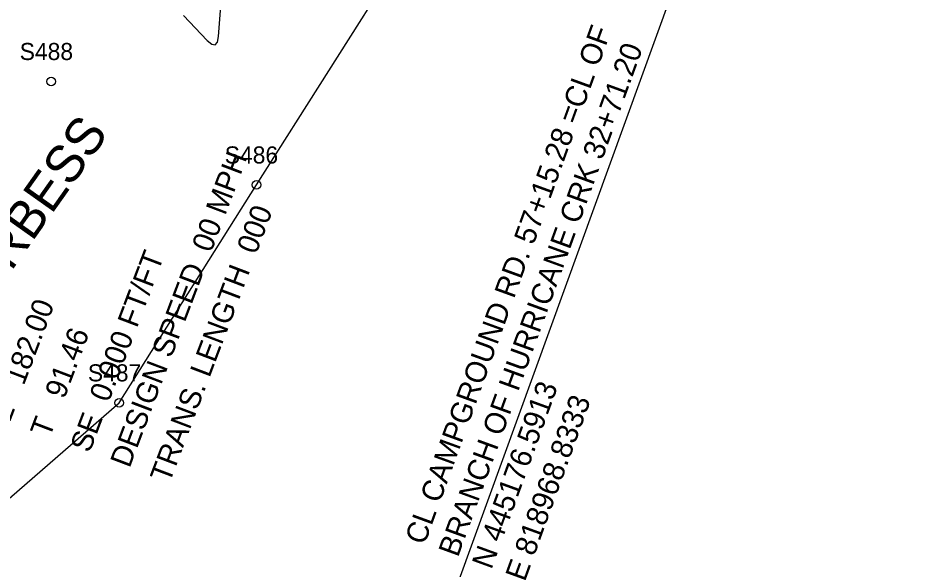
# Model space of a CAD drawing. Extents: x 816928 to 825690, y 436959 to 448212.
# Drawn here: x 818984 to 819193.5, y 444837.4 to 444966.3 of the extents above; entities that cross this region are included whole.
import ezdxf

# ---------------------------------------------------------------- set-up
doc = ezdxf.new("R2010")
doc.units = 0
for name, color, linetype in [('DESIGN - SCRATCH - User 1', 7, 'Continuous'), ('SURVEY - CENTERLINE - Preliminary Curve Text', 7, 'Continuous'), ('SURVEY - CONTOURS - Index with Text', 7, 'Continuous'), ('SURVEY - DRAINAGE - Bridge Hydraulic Data with Text', 7, 'Continuous'), ('SURVEY - DTM - Spot Points - Locators', 7, 'Continuous'), ('SURVEY - DTM - Spot Points - Point Numbers', 7, 'Continuous'), ('SURVEY - PROPERTY - Owners', 7, 'Continuous')]:
    doc.layers.add(name, color=color, linetype=linetype)

msp = doc.modelspace()

# ---------------------------------------------------------------- linework, layer by layer
at = {"layer": 'DESIGN - SCRATCH - User 1'}
msp.add_lwpolyline([(818956.17, 444831.57), (819007.72, 444876.33), (819039.87, 444927.28), (819073.74, 444980.66), (819106.85, 445041.82), (819138.43, 445046.45), (819151.92, 445085.43), (819199.94, 445142.24)], dxfattribs=at)
at = {"layer": 'SURVEY - CONTOURS - Index with Text'}
msp.add_lwpolyline([(819022.76, 444966.9), (819028.33, 444961.03), (819029.39, 444960.15), (819030.18, 444960.01), (819030.7, 444960.62), (819030.96, 444961.98), (819031.71, 444972.21)], dxfattribs=at)
at = {"layer": 'SURVEY - DRAINAGE - Bridge Hydraulic Data with Text'}
msp.add_lwpolyline([(818968.83, 445176.59), (819144.02, 444991.28), (819086.92, 444834.02)], dxfattribs=at)
at = {"layer": 'SURVEY - DTM - Spot Points - Locators'}
for centre in [(818991.81, 444951.47), (819039.87, 444927.28), (819007.72, 444876.33)]:
    msp.add_circle(centre, 1, dxfattribs=at)

# ---------------------------------------------------------------- texts
at = {"layer": 'SURVEY - CENTERLINE - Preliminary Curve Text'}
for s, p in [('DESIGN SPEED  00 MPH', (819010.14, 444860.89)), ('TRANS. LENGTH  000', (819019.49, 444857.35)), ('SE  0.000 FT/FT', (819000.79, 444864.44)), ('L   182.00', (818982.09, 444871.52)), ('T   91.46', (818991.44, 444867.98))]:
    msp.add_text(s, height=5, rotation=69.2459, dxfattribs=at).set_placement(p)
at = {"layer": 'SURVEY - DRAINAGE - Bridge Hydraulic Data with Text'}
for s, p in [('CL CAMPGROUND RD. 57+15.28 =CL OF ', (819079.17, 444842.88)), ('BRANCH OF HURRICANE CRK 32+71.20', (819087, 444840.03)), ('N 445176.5913', (819094.83, 444837.18)), ('E 818968.8333', (819102.66, 444834.34))]:
    msp.add_text(s, height=5, rotation=70.0248, dxfattribs=at).set_placement(p)
at = {"layer": 'SURVEY - DTM - Spot Points - Point Numbers'}
for s, p in [('S488', (818984.43, 444956.47)), ('S486', (819032.42, 444932.28)), ('S487', (819000.39, 444881.33))]:
    msp.add_text(s, height=4, dxfattribs=at).set_placement(p)
at = {"layer": 'SURVEY - PROPERTY - Owners'}
msp.add_text('GERALD M. FORBESS', height=8.75, rotation=54.6815, dxfattribs=at).set_placement((818933.97, 444838.51))

doc.saveas('drawing.dxf')
